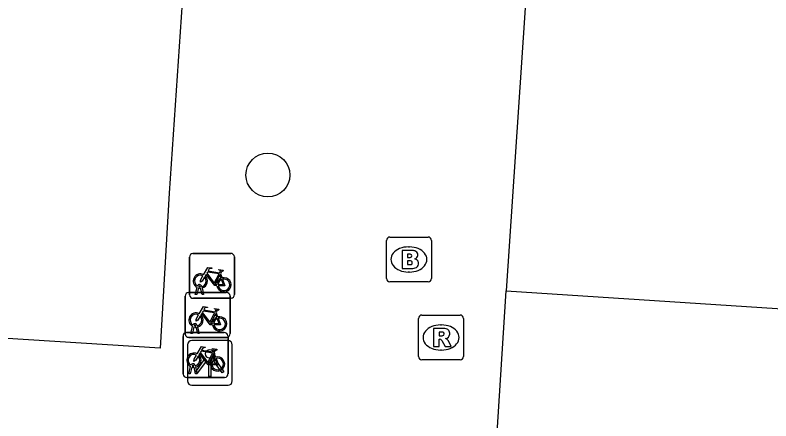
# Model space of a CAD drawing. Extents: x 161848 to 162726, y 385382 to 386521.
# Drawn here: x 162018.35 to 162035.18, y 385633.06 to 385642.1 of the extents above; entities that cross this region are included whole.
import ezdxf

# ---------------------------------------------------------------- set-up
doc = ezdxf.new("R2010")
doc.units = 0
for name, color, linetype in [('IMGEO_Boom', 7, 'Continuous'), ('IMGEO_Brandkraan', 7, 'Continuous'), ('IMGEO_Fietsenrek', 7, 'Continuous'), ('IMGEO_Lichtpunt', 7, 'Continuous'), ('IMGEO_Pand', 7, 'Continuous'), ('IMGEO_Rioolput', 7, 'Continuous'), ('IMGEO_Voetpad_open', 7, 'Continuous')]:
    doc.layers.add(name, color=color, linetype=linetype)

msp = doc.modelspace()

# ---------------------------------------------------------------- linework, layer by layer
at = {"layer": 'IMGEO_Boom'}
msp.add_circle((162023.978, 385638.538), 0.489, dxfattribs=at)
at = {"layer": 'IMGEO_Brandkraan'}
for p, q in [((162026.618, 385636.23), (162026.618, 385637.082)), ((162026.693, 385637.156), (162027.545, 385637.156)), ((162027.619, 385637.082), (162027.619, 385636.23)), ((162027.106, 385636.936), (162027.131, 385636.936)), ((162027.129, 385636.376), (162027.104, 385636.376)), ((162027.545, 385636.156), (162026.693, 385636.156))]:
    msp.add_line(p, q, dxfattribs=at)
for points in [[(162026.618, 385636.23), (162026.618, 385637.082)], [(162026.693, 385637.156), (162027.545, 385637.156)], [(162027.619, 385637.082), (162027.619, 385636.23)], [(162026.966, 385636.856), (162026.966, 385636.456), (162027.179, 385636.456)], [(162027.197, 385636.856), (162026.966, 385636.856)], [(162027.145, 385636.775), (162027.091, 385636.775), (162027.091, 385636.699)], [(162027.091, 385636.699), (162027.144, 385636.699)], [(162027.153, 385636.623), (162027.091, 385636.623), (162027.091, 385636.542)], [(162027.091, 385636.542), (162027.153, 385636.542)], [(162027.545, 385636.156), (162026.693, 385636.156)]]:
    msp.add_lwpolyline(points, dxfattribs=at)
for centre, radius, start, end in [((162026.695, 385637.08), 0.0765, 91.552, 178.448), ((162026.695, 385637.08), 0.0765, 91.552, 178.448), ((162027.543, 385637.08), 0.0765, 1.552, 88.448), ((162027.543, 385637.08), 0.0765, 1.552, 88.448), ((162027.146, 385636.737), 0.0379, 267.8285, 90.9355), ((162027.201, 385636.711), 0.145, 59.4692, 91.5367), ((162027.226, 385636.758), 0.0922, 285.5137, 58.1501), ((162027.154, 385636.582), 0.0404, 269.8759, 90.5077), ((162027.231, 385636.566), 0.105, 301.3115, 78.989), ((162027.185, 385636.707), 0.251, 268.6676, 293.5347), ((162026.695, 385636.232), 0.0765, 181.552, 268.448), ((162026.695, 385636.232), 0.0765, 181.552, 268.448), ((162027.543, 385636.232), 0.0765, 271.552, 358.448), ((162027.543, 385636.232), 0.0765, 271.552, 358.448)]:
    msp.add_arc(centre, radius, start, end, dxfattribs=at)
for centre, major_axis, ratio, start_param, end_param in [((162027.105, 385636.656), (-0.387, 0.002), 0.722429, 4.712389, 7.853982), ((162027.13, 385636.656), (-0.39, 0.002), 0.717154, 1.570796, 4.712389)]:
    msp.add_ellipse(centre, major_axis=major_axis, ratio=ratio, start_param=start_param, end_param=end_param, dxfattribs=at)
at = {"layer": 'IMGEO_Fietsenrek'}
for p, q in [((162022.234, 385635.865), (162022.234, 385636.706)), ((162022.234, 385636.706), (162022.234, 385635.865)), ((162022.309, 385636.79), (162023.15, 385636.79)), ((162023.15, 385636.79), (162022.309, 385636.79)), ((162023.234, 385636.715), (162023.234, 385635.874)), ((162023.234, 385635.874), (162023.234, 385636.715)), ((162022.921, 385636.339), (162022.957, 385636.244)), ((162022.361, 385635.874), (162022.4, 385636.034)), ((162022.43, 385636.022), (162022.395, 385635.874)), ((162022.472, 385636.046), (162022.471, 385636.05)), ((162022.503, 385636.057), (162022.504, 385636.05)), ((162022.211, 385635.92), (162023.052, 385635.92)), ((162023.052, 385635.92), (162022.211, 385635.92)), ((162022.395, 385635.874), (162022.361, 385635.874)), ((162022.513, 385635.874), (162022.479, 385636.016)), ((162022.511, 385636.02), (162022.546, 385635.874)), ((162022.546, 385635.874), (162022.513, 385635.874)), ((162022.136, 385634.995), (162022.136, 385635.836)), ((162022.136, 385635.836), (162022.136, 385634.995)), ((162023.159, 385635.79), (162022.318, 385635.79)), ((162022.318, 385635.79), (162023.159, 385635.79)), ((162023.136, 385635.845), (162023.136, 385635.004)), ((162023.136, 385635.004), (162023.136, 385635.845)), ((162022.823, 385635.469), (162022.859, 385635.374)), ((162022.374, 385635.176), (162022.373, 385635.18)), ((162022.405, 385635.187), (162022.406, 385635.18)), ((162022.165, 385635.026), (162023.006, 385635.026)), ((162023.006, 385635.026), (162022.165, 385635.026)), ((162022.263, 385635.004), (162022.302, 385635.164)), ((162022.332, 385635.152), (162022.297, 385635.004)), ((162022.415, 385635.004), (162022.381, 385635.146)), ((162022.413, 385635.15), (162022.448, 385635.004)), ((162022.09, 385634.101), (162022.09, 385634.942)), ((162022.09, 385634.942), (162022.09, 385634.101)), ((162023.061, 385634.92), (162022.22, 385634.92)), ((162022.22, 385634.92), (162023.061, 385634.92)), ((162022.297, 385635.004), (162022.263, 385635.004)), ((162022.448, 385635.004), (162022.415, 385635.004)), ((162023.09, 385634.951), (162023.09, 385634.11)), ((162023.09, 385634.11), (162023.09, 385634.951)), ((162022.777, 385634.575), (162022.813, 385634.48)), ((162022.217, 385634.11), (162022.256, 385634.27)), ((162022.286, 385634.258), (162022.251, 385634.11)), ((162022.328, 385634.282), (162022.327, 385634.286)), ((162022.369, 385634.11), (162022.335, 385634.252)), ((162022.359, 385634.293), (162022.36, 385634.286)), ((162022.367, 385634.256), (162022.402, 385634.11)), ((162023.015, 385634.026), (162022.174, 385634.026)), ((162022.174, 385634.026), (162023.015, 385634.026)), ((162022.251, 385634.11), (162022.217, 385634.11)), ((162022.402, 385634.11), (162022.369, 385634.11))]:
    msp.add_line(p, q, dxfattribs=at)
for points in [[(162022.547, 385636.316), (162022.642, 385636.48), (162022.728, 385636.466), (162022.73, 385636.457), (162022.674, 385636.446), (162022.647, 385636.401), (162022.903, 385636.36)], [(162022.89, 385636.335), (162022.633, 385636.376), (162022.616, 385636.347), (162022.783, 385636.127), (162022.89, 385636.335)], [(162022.903, 385636.36), (162022.928, 385636.409), (162022.922, 385636.413), (162022.899, 385636.417), (162022.887, 385636.424), (162022.886, 385636.427), (162022.888, 385636.432), (162022.983, 385636.417), (162022.985, 385636.407), (162022.975, 385636.394), (162022.963, 385636.388), (162022.949, 385636.394), (162022.921, 385636.339)], [(162022.568, 385636.264), (162022.516, 385636.174), (162022.476, 385636.149), (162022.477, 385636.196), (162022.532, 385636.29)], [(162022.843, 385636.072), (162022.793, 385636.072), (162022.602, 385636.323), (162022.583, 385636.291)], [(162022.938, 385636.237), (162022.908, 385636.314), (162022.799, 385636.096), (162022.842, 385636.096)], [(162022.872, 385636.096), (162022.992, 385636.095), (162022.948, 385636.209)], [(162022.968, 385636.216), (162023.023, 385636.071), (162022.873, 385636.071)], [(162022.449, 385635.446), (162022.544, 385635.61), (162022.63, 385635.596), (162022.632, 385635.587), (162022.576, 385635.576), (162022.549, 385635.531), (162022.805, 385635.49)], [(162022.805, 385635.49), (162022.83, 385635.539), (162022.824, 385635.543), (162022.801, 385635.547), (162022.789, 385635.554), (162022.788, 385635.557), (162022.79, 385635.562), (162022.885, 385635.547), (162022.887, 385635.537), (162022.877, 385635.524), (162022.865, 385635.518), (162022.851, 385635.524), (162022.823, 385635.469)], [(162022.47, 385635.394), (162022.418, 385635.304), (162022.378, 385635.279), (162022.379, 385635.326), (162022.434, 385635.42)], [(162022.745, 385635.202), (162022.695, 385635.202), (162022.504, 385635.453), (162022.485, 385635.421)], [(162022.792, 385635.465), (162022.535, 385635.506), (162022.518, 385635.477), (162022.685, 385635.257), (162022.792, 385635.465)], [(162022.84, 385635.367), (162022.81, 385635.444), (162022.701, 385635.226), (162022.744, 385635.226)], [(162022.774, 385635.226), (162022.894, 385635.225), (162022.85, 385635.339)], [(162022.87, 385635.346), (162022.925, 385635.201), (162022.775, 385635.201)], [(162022.403, 385634.552), (162022.498, 385634.716), (162022.584, 385634.702), (162022.586, 385634.693), (162022.53, 385634.682), (162022.503, 385634.637), (162022.759, 385634.596)], [(162022.424, 385634.5), (162022.372, 385634.41), (162022.332, 385634.385), (162022.333, 385634.432), (162022.388, 385634.526)], [(162022.699, 385634.308), (162022.649, 385634.308), (162022.458, 385634.559), (162022.439, 385634.527)], [(162022.746, 385634.571), (162022.489, 385634.612), (162022.472, 385634.583), (162022.639, 385634.363), (162022.746, 385634.571)], [(162022.794, 385634.473), (162022.764, 385634.55), (162022.655, 385634.332), (162022.698, 385634.332)], [(162022.759, 385634.596), (162022.784, 385634.645), (162022.778, 385634.649), (162022.755, 385634.653), (162022.743, 385634.66), (162022.742, 385634.663), (162022.744, 385634.668), (162022.839, 385634.653), (162022.841, 385634.643), (162022.831, 385634.63), (162022.819, 385634.624), (162022.805, 385634.63), (162022.777, 385634.575)], [(162022.728, 385634.332), (162022.848, 385634.331), (162022.804, 385634.445)], [(162022.824, 385634.452), (162022.879, 385634.307), (162022.729, 385634.307)]]:
    msp.add_lwpolyline(points, dxfattribs=at)
for centre, radius, start, end in [((162022.312, 385636.712), 0.0779, 92.4484, 184.2845), ((162022.312, 385636.712), 0.0779, 92.4484, 184.2845), ((162023.156, 385636.712), 0.0779, 2.4484, 94.2845), ((162023.156, 385636.712), 0.0779, 2.4484, 94.2845), ((162022.474, 385636.175), 0.159, 62.6766, 242.1369), ((162022.474, 385636.175), 0.129, 63.3192, 238.903), ((162022.474, 385636.175), 0.129, 283.6043, 43.4302), ((162022.474, 385636.175), 0.159, 283.5766, 46.6042), ((162023.001, 385636.091), 0.159, 113.3408, 178.3217), ((162023.001, 385636.091), 0.159, 187.0065, 105.7708), ((162023.001, 385636.091), 0.129, 113.923, 177.9556), ((162023.001, 385636.091), 0.129, 188.6715, 104.5883), ((162022.454, 385636.046), 0.0499, 12.8025, 158.6934), ((162022.474, 385636.175), 0.159, 253.9967, 271.7867), ((162022.454, 385636.046), 0.0174, 12.8025, 163.4502), ((162022.474, 385636.175), 0.129, 253.415, 269.0204), ((162022.214, 385635.842), 0.0779, 92.4484, 184.2845), ((162022.214, 385635.842), 0.0779, 92.4484, 184.2845), ((162022.312, 385635.868), 0.0779, 182.4484, 274.2845), ((162022.312, 385635.868), 0.0779, 182.4484, 274.2845), ((162023.058, 385635.842), 0.0779, 2.4484, 94.2845), ((162023.058, 385635.842), 0.0779, 2.4484, 94.2845), ((162023.156, 385635.868), 0.0779, 272.4484, 4.2845), ((162023.156, 385635.868), 0.0779, 272.4484, 4.2845), ((162022.376, 385635.305), 0.159, 62.6766, 242.1369), ((162022.376, 385635.305), 0.129, 63.3192, 238.903), ((162022.376, 385635.305), 0.129, 283.6043, 43.4302), ((162022.376, 385635.305), 0.159, 283.5766, 46.6042), ((162022.903, 385635.221), 0.159, 113.3408, 178.3217), ((162022.903, 385635.221), 0.159, 187.0065, 105.7708), ((162022.903, 385635.221), 0.129, 188.6715, 104.5883), ((162022.356, 385635.176), 0.0499, 12.8025, 158.6934), ((162022.356, 385635.176), 0.0174, 12.8025, 163.4502), ((162022.376, 385635.305), 0.129, 253.415, 269.0204), ((162022.903, 385635.221), 0.129, 113.923, 177.9556), ((162022.168, 385634.948), 0.0779, 92.4484, 184.2845), ((162022.168, 385634.948), 0.0779, 92.4484, 184.2845), ((162022.376, 385635.305), 0.159, 253.9967, 271.7867), ((162023.012, 385634.948), 0.0779, 2.4484, 94.2845), ((162023.012, 385634.948), 0.0779, 2.4484, 94.2845), ((162022.214, 385634.998), 0.0779, 182.4484, 274.2845), ((162022.214, 385634.998), 0.0779, 182.4484, 274.2845), ((162023.058, 385634.998), 0.0779, 272.4484, 4.2845), ((162023.058, 385634.998), 0.0779, 272.4484, 4.2845), ((162022.33, 385634.411), 0.159, 62.6766, 242.1369), ((162022.33, 385634.411), 0.129, 63.3192, 238.903), ((162022.33, 385634.411), 0.159, 283.5766, 46.6042), ((162022.33, 385634.411), 0.129, 283.6043, 43.4302), ((162022.857, 385634.327), 0.159, 113.3408, 178.3217), ((162022.857, 385634.327), 0.159, 187.0065, 105.7708), ((162022.857, 385634.327), 0.129, 113.923, 177.9556), ((162022.857, 385634.327), 0.129, 188.6715, 104.5883), ((162022.31, 385634.282), 0.0499, 12.8025, 158.6934), ((162022.33, 385634.411), 0.159, 253.9967, 271.7867), ((162022.31, 385634.282), 0.0174, 12.8025, 163.4502), ((162022.33, 385634.411), 0.129, 253.415, 269.0204), ((162022.168, 385634.104), 0.0779, 182.4484, 274.2845), ((162022.168, 385634.104), 0.0779, 182.4484, 274.2845), ((162023.012, 385634.104), 0.0779, 272.4484, 4.2845), ((162023.012, 385634.104), 0.0779, 272.4484, 4.2845)]:
    msp.add_arc(centre, radius, start, end, dxfattribs=at)
at = {"layer": 'IMGEO_Lichtpunt'}
for p, q in [((162023.09, 385634.849), (162022.282, 385634.849)), ((162023.09, 385634.849), (162022.282, 385634.849)), ((162022.188, 385634.754), (162022.188, 385633.947)), ((162022.188, 385634.754), (162022.188, 385633.947)), ((162023.184, 385633.947), (162023.184, 385634.754)), ((162023.184, 385633.947), (162023.184, 385634.754)), ((162022.282, 385633.853), (162023.09, 385633.853)), ((162022.282, 385633.853), (162023.09, 385633.853))]:
    msp.add_line(p, q, dxfattribs=at)
for points in [[(162022.562, 385634.418), (162022.601, 385634.39), (162022.413, 385634.128), (162022.375, 385634.155), (162022.562, 385634.418)], [(162022.664, 385634.37), (162022.711, 385634.37), (162022.711, 385634.048), (162022.664, 385634.048), (162022.664, 385634.37)], [(162022.774, 385634.39), (162022.812, 385634.417), (162022.999, 385634.155), (162022.96, 385634.127), (162022.774, 385634.39)]]:
    msp.add_lwpolyline(points, dxfattribs=at)
msp.add_circle((162022.687, 385634.552), 0.0994, dxfattribs=at)
for centre, start, end in [((162022.282, 385634.754), 90, 180), ((162022.282, 385634.754), 90, 180), ((162023.09, 385634.754), 0, 90), ((162023.09, 385634.754), 0, 90), ((162022.282, 385633.947), 180, 270), ((162022.282, 385633.947), 180, 270), ((162023.09, 385633.947), 270, 0), ((162023.09, 385633.947), 270, 360)]:
    msp.add_arc(centre, 0.0946, start, end, dxfattribs=at)
at = {"layer": 'IMGEO_Pand'}
for points in [[(162032.106, 385678.037), (162032.089, 385677.79), (162029.285, 385635.956)], [(162029.285, 385635.956), (162044.659, 385634.952), (162044.546, 385633.206), (162101.964, 385629.344), (162102.206, 385629.327), (162102.206, 385629.243)]]:
    msp.add_lwpolyline(points, dxfattribs=at)
at = {"layer": 'IMGEO_Rioolput'}
for p, q in [((162027.408, 385635.417), (162028.26, 385635.417)), ((162027.333, 385634.491), (162027.333, 385635.343)), ((162027.821, 385635.197), (162027.846, 385635.197)), ((162028.334, 385635.343), (162028.334, 385634.491)), ((162027.844, 385634.637), (162027.819, 385634.637)), ((162028.26, 385634.417), (162027.408, 385634.417))]:
    msp.add_line(p, q, dxfattribs=at)
for points in [[(162027.408, 385635.417), (162028.26, 385635.417)], [(162027.333, 385634.491), (162027.333, 385635.343)], [(162028.334, 385635.343), (162028.334, 385634.491)], [(162027.922, 385635.115), (162027.67, 385635.117), (162027.67, 385634.717)], [(162027.848, 385635.036), (162027.794, 385635.036), (162027.794, 385634.955)], [(162027.67, 385634.717), (162027.794, 385634.717), (162027.794, 385634.879), (162027.805, 385634.879)], [(162027.794, 385634.955), (162027.846, 385634.955)], [(162027.852, 385634.85), (162027.923, 385634.717), (162028.063, 385634.717), (162027.998, 385634.843)], [(162028.26, 385634.417), (162027.408, 385634.417)]]:
    msp.add_lwpolyline(points, dxfattribs=at)
for centre, radius, start, end in [((162027.41, 385635.341), 0.0765, 91.552, 178.448), ((162027.41, 385635.341), 0.0765, 91.552, 178.448), ((162028.258, 385635.341), 0.0765, 1.552, 88.448), ((162028.258, 385635.341), 0.0765, 1.552, 88.448), ((162027.854, 385634.94), 0.0964, 77.0061, 93.1865), ((162027.868, 385634.997), 0.0378, 276.6634, 79.6772), ((162027.921, 385635.005), 0.109, 350.3612, 89.416), ((162027.804, 385634.826), 0.0533, 26.0293, 88.6989), ((162027.83, 385635.144), 0.19, 274.7715, 282.9687), ((162027.919, 385635.005), 0.112, 277.5842, 350.9817), ((162027.903, 385634.79), 0.108, 29.5134, 73.7905), ((162027.41, 385634.493), 0.0765, 181.552, 268.448), ((162027.41, 385634.493), 0.0765, 181.552, 268.448), ((162028.258, 385634.493), 0.0765, 271.552, 358.448), ((162028.258, 385634.493), 0.0765, 271.552, 358.448)]:
    msp.add_arc(centre, radius, start, end, dxfattribs=at)
for centre, major_axis, ratio, start_param, end_param in [((162027.82, 385634.917), (-0.387, 0.002), 0.722429, 4.712389, 7.853982), ((162027.845, 385634.917), (-0.39, 0.002), 0.717154, 1.570796, 4.712389)]:
    msp.add_ellipse(centre, major_axis=major_axis, ratio=ratio, start_param=start_param, end_param=end_param, dxfattribs=at)
at = {"layer": 'IMGEO_Voetpad_open'}
for points in [[(162022.506, 385648.771), (162022.272, 385645.331), (162021.782, 385638.134), (162021.576, 385634.678), (162016.295, 385635.013)], [(162028.926, 385630.337), (162029.285, 385635.956)]]:
    msp.add_lwpolyline(points, dxfattribs=at)

doc.saveas('drawing.dxf')
